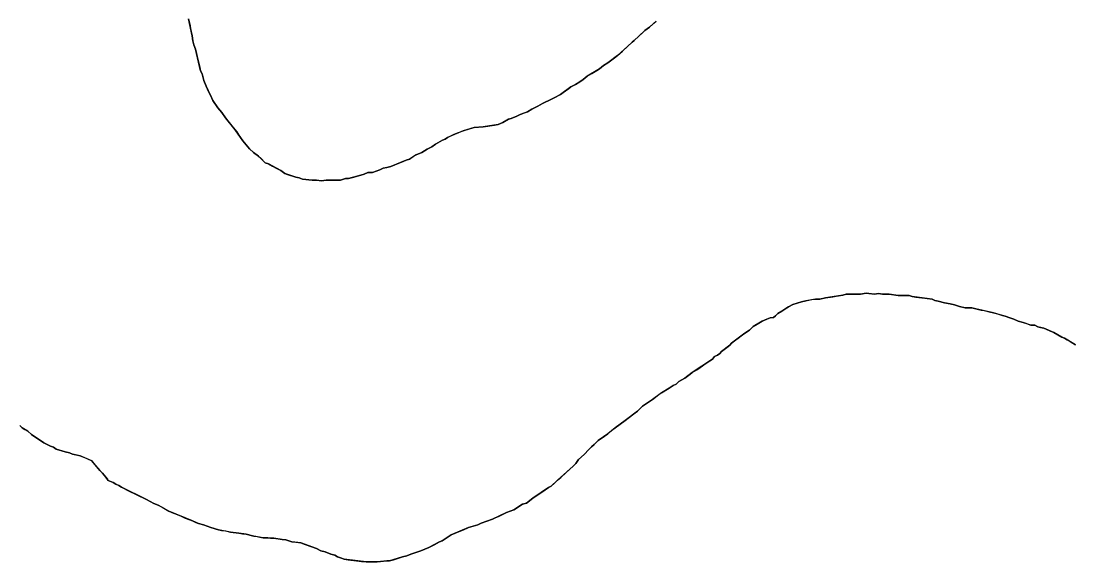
# Model space of a CAD drawing. Extents: x 3172297 to 3210190, y 958463 to 983887.
# Drawn here: x 3176952.4 to 3177363.6, y 968055.8 to 968267.4 of the extents above; entities that cross this region are included whole.
import ezdxf

# ---------------------------------------------------------------- set-up
doc = ezdxf.new("R2010")
doc.units = 0
doc.layers.add('V-SITE-VEGE', color=7, linetype='Continuous')
doc.layers.add('V-TOPO-SHOR', color=7, linetype='Continuous')

msp = doc.modelspace()

# ---------------------------------------------------------------- linework, layer by layer
at = {"layer": 'V-SITE-VEGE'}
for p, q in [((3177019.4, 968261.65), (3177017.88, 968268.21)), ((3177200.88, 968267.41), (3177198.25, 968265.01)), ((3177019.61, 968259.68), (3177019.4, 968261.65)), ((3177194.09, 968261.52), (3177192.33, 968259.78)), ((3177196.5, 968263.7), (3177194.09, 968261.52)), ((3177198.25, 968265.01), (3177196.5, 968263.7)), ((3177020.05, 968258.15), (3177019.61, 968259.68)), ((3177020.7, 968256.4), (3177020.05, 968258.15)), ((3177189.71, 968257.38), (3177185.76, 968253.89)), ((3177191.46, 968259.12), (3177189.71, 968257.38)), ((3177192.33, 968259.78), (3177191.46, 968259.12)), ((3177022.65, 968247.87), (3177020.7, 968256.4)), ((3177185.76, 968253.89), (3177182.04, 968251.05)), ((3177180.29, 968249.96), (3177178.76, 968248.65)), ((3177182.04, 968251.05), (3177180.29, 968249.96)), ((3177023.31, 968246.78), (3177022.65, 968247.87)), ((3177023.96, 968244.15), (3177023.31, 968246.78)), ((3177173.94, 968245.82), (3177172.41, 968244.51)), ((3177178.76, 968248.65), (3177173.94, 968245.82)), ((3177024.82, 968241.96), (3177023.96, 968244.15)), ((3177025.91, 968239.56), (3177024.82, 968241.96)), ((3177167.59, 968241.68), (3177163.43, 968238.62)), ((3177169.34, 968242.55), (3177167.59, 968241.68)), ((3177171.09, 968243.64), (3177169.34, 968242.55)), ((3177172.41, 968244.51), (3177171.09, 968243.64)), ((3177026.57, 968238.46), (3177025.91, 968239.56)), ((3177027.44, 968236.27), (3177026.57, 968238.46)), ((3177159.93, 968236.88), (3177156.43, 968235.14)), ((3177161.03, 968237.32), (3177159.93, 968236.88)), ((3177163.43, 968238.62), (3177161.03, 968237.32)), ((3177029.4, 968233.43), (3177027.44, 968236.27)), ((3177030.93, 968231.67), (3177029.4, 968233.43)), ((3177152.27, 968232.96), (3177150.52, 968231.87)), ((3177154.68, 968234.05), (3177152.27, 968232.96)), ((3177156.43, 968235.14), (3177154.68, 968234.05)), ((3177032.45, 968229.49), (3177030.93, 968231.67)), ((3177036.16, 968224.89), (3177032.45, 968229.49)), ((3177143.08, 968229.05), (3177140.89, 968227.74)), ((3177144.18, 968229.26), (3177143.08, 968229.05)), ((3177146.36, 968230.13), (3177144.18, 968229.26)), ((3177147.68, 968230.79), (3177146.36, 968230.13)), ((3177150.52, 968231.87), (3177147.68, 968230.79)), ((3177039.21, 968220.51), (3177036.16, 968224.89)), ((3177125.36, 968224.49), (3177119.23, 968221.88)), ((3177129.74, 968225.79), (3177125.36, 968224.49)), ((3177133.24, 968226), (3177129.74, 968225.79)), ((3177139.14, 968226.87), (3177133.24, 968226)), ((3177140.89, 968227.74), (3177139.14, 968226.87)), ((3177041.83, 968217.44), (3177039.21, 968220.51)), ((3177117.27, 968220.79), (3177114.64, 968219.26)), ((3177118.36, 968221.22), (3177117.27, 968220.79)), ((3177119.23, 968221.88), (3177118.36, 968221.22)), ((3177043.36, 968215.91), (3177041.83, 968217.44)), ((3177111.36, 968217.3), (3177109.17, 968216)), ((3177113.11, 968218.18), (3177111.36, 968217.3)), ((3177114.64, 968219.26), (3177113.11, 968218.18)), ((3177045.32, 968214.59), (3177043.36, 968215.91)), ((3177047.94, 968211.96), (3177045.32, 968214.59)), ((3177103.04, 968212.95), (3177097.13, 968210.55)), ((3177104.35, 968213.38), (3177103.04, 968212.95)), ((3177106.98, 968215.12), (3177104.35, 968213.38)), ((3177109.17, 968216), (3177106.98, 968215.12)), ((3177049.25, 968211.53), (3177047.94, 968211.96)), ((3177054.06, 968208.89), (3177049.25, 968211.53)), ((3177055.58, 968207.79), (3177054.06, 968208.89)), ((3177088.16, 968208.17), (3177086.63, 968207.51)), ((3177089.91, 968208.16), (3177088.16, 968208.17)), ((3177092.76, 968209.25), (3177089.91, 968208.16)), ((3177094.07, 968209.9), (3177092.76, 968209.25)), ((3177095.6, 968210.12), (3177094.07, 968209.9)), ((3177097.13, 968210.55), (3177095.6, 968210.12)), ((3177059.96, 968206.26), (3177055.58, 968207.79)), ((3177061.27, 968206.03), (3177059.96, 968206.26)), ((3177062.58, 968205.59), (3177061.27, 968206.03)), ((3177066.29, 968205.15), (3177062.58, 968205.59)), ((3177068.04, 968205.15), (3177066.29, 968205.15)), ((3177070.01, 968204.92), (3177068.04, 968205.15)), ((3177071.76, 968205.14), (3177070.01, 968204.92)), ((3177077.44, 968205.13), (3177071.76, 968205.14)), ((3177079.41, 968205.78), (3177077.44, 968205.13)), ((3177080.5, 968205.78), (3177079.41, 968205.78)), ((3177085.32, 968207.08), (3177080.5, 968205.78)), ((3177086.63, 968207.51), (3177085.32, 968207.08)), ((3177263.19, 968158.62), (3177259.47, 968157.98)), ((3177264.94, 968158.62), (3177263.19, 968158.62)), ((3177267.12, 968159.05), (3177264.94, 968158.62)), ((3177273.91, 968160.14), (3177267.12, 968159.05)), ((3177275.22, 968160.57), (3177273.91, 968160.14)), ((3177280.9, 968160.55), (3177275.22, 968160.57)), ((3177283.09, 968160.99), (3177280.9, 968160.55)), ((3177284.18, 968160.77), (3177283.09, 968160.99)), ((3177286.37, 968160.55), (3177284.18, 968160.77)), ((3177287.9, 968160.76), (3177286.37, 968160.55)), ((3177289.43, 968160.54), (3177287.9, 968160.76)), ((3177292.05, 968160.54), (3177289.43, 968160.54)), ((3177295.55, 968160.09), (3177292.05, 968160.54)), ((3177299.92, 968160.08), (3177295.55, 968160.09)), ((3177301.02, 968159.64), (3177299.92, 968160.08)), ((3177308.88, 968158.53), (3177301.02, 968159.64)), ((3177252.69, 968155.59), (3177250.06, 968153.84)), ((3177254.44, 968156.46), (3177252.69, 968155.59)), ((3177257.72, 968157.54), (3177254.44, 968156.46)), ((3177259.47, 968157.98), (3177257.72, 968157.54)), ((3177309.98, 968158.09), (3177308.88, 968158.53)), ((3177311.29, 968157.87), (3177309.98, 968158.09)), ((3177313.69, 968157.21), (3177311.29, 968157.87)), ((3177315.88, 968156.77), (3177313.69, 968157.21)), ((3177317.62, 968156.33), (3177315.88, 968156.77)), ((3177319.59, 968155.67), (3177317.62, 968156.33)), ((3177321.78, 968155.23), (3177319.59, 968155.67)), ((3177324.4, 968155.22), (3177321.78, 968155.23)), ((3177325.93, 968154.78), (3177324.4, 968155.22)), ((3177332.92, 968153.24), (3177325.93, 968154.78)), ((3177244.15, 968150.79), (3177242.4, 968149.92)), ((3177245.47, 968151.23), (3177244.15, 968150.79)), ((3177246.78, 968151.44), (3177245.47, 968151.23)), ((3177247.66, 968152.1), (3177246.78, 968151.44)), ((3177248.53, 968152.97), (3177247.66, 968152.1)), ((3177250.06, 968153.84), (3177248.53, 968152.97)), ((3177336.42, 968152.14), (3177332.92, 968153.24)), ((3177337.51, 968151.92), (3177336.42, 968152.14)), ((3177339.26, 968151.26), (3177337.51, 968151.92)), ((3177340.79, 968150.82), (3177339.26, 968151.26)), ((3177342.54, 968149.94), (3177340.79, 968150.82)), ((3177237.37, 968146.43), (3177235.62, 968145.34)), ((3177238.9, 968147.96), (3177237.37, 968146.43)), ((3177242.4, 968149.92), (3177238.9, 968147.96)), ((3177344.5, 968149.5), (3177342.54, 968149.94)), ((3177347.56, 968148.4), (3177344.5, 968149.5)), ((3177349.09, 968148.4), (3177347.56, 968148.4)), ((3177350.19, 968147.74), (3177349.09, 968148.4)), ((3177352.59, 968147.3), (3177350.19, 968147.74)), ((3177356.52, 968145.54), (3177352.59, 968147.3)), ((3177235.62, 968145.34), (3177230.36, 968141.42)), ((3177359.58, 968143.78), (3177356.52, 968145.54)), ((3177360.67, 968143.34), (3177359.58, 968143.78)), ((3177365.04, 968140.71), (3177360.67, 968143.34)), ((3177226.42, 968138.15), (3177225.76, 968137.27)), ((3177229.7, 968140.55), (3177226.42, 968138.15)), ((3177230.36, 968141.42), (3177229.7, 968140.55)), ((3177222.92, 968135.09), (3177215.03, 968129.86)), ((3177223.79, 968136.18), (3177222.92, 968135.09)), ((3177224.89, 968136.62), (3177223.79, 968136.18)), ((3177225.76, 968137.27), (3177224.89, 968136.62)), ((3177215.03, 968129.86), (3177212.19, 968127.68)), ((3177209.78, 968126.37), (3177208.68, 968125.28)), ((3177212.19, 968127.68), (3177209.78, 968126.37)), ((3177202.99, 968122.01), (3177199.49, 968119.4)), ((3177206.06, 968123.76), (3177202.99, 968122.01)), ((3177207.59, 968124.85), (3177206.06, 968123.76)), ((3177208.68, 968125.28), (3177207.59, 968124.85)), ((3177199.49, 968119.4), (3177195.55, 968116.78)), ((3177193.58, 968114.82), (3177188.76, 968111.11)), ((3177195.55, 968116.78), (3177193.58, 968114.82)), ((3177188.76, 968111.11), (3177184.82, 968108.28)), ((3176952.85, 968108.3), (3176951.97, 968109.18)), ((3176955.03, 968106.99), (3176952.85, 968108.3)), ((3176956.56, 968105.67), (3176955.03, 968106.99)), ((3176961.36, 968102.38), (3176956.56, 968105.67)), ((3177181.97, 968105.88), (3177178.25, 968103.26)), ((3177184.82, 968108.28), (3177181.97, 968105.88)), ((3176963.98, 968101.06), (3176961.36, 968102.38)), ((3176965.08, 968100.63), (3176963.98, 968101.06)), ((3177176.72, 968101.73), (3177175.62, 968100.86)), ((3177178.25, 968103.26), (3177176.72, 968101.73)), ((3176966.17, 968099.97), (3176965.08, 968100.63)), ((3176969.66, 968098.87), (3176966.17, 968099.97)), ((3176971.41, 968098.43), (3176969.66, 968098.87)), ((3176972.5, 968097.99), (3176971.41, 968098.43)), ((3176975.56, 968097.32), (3176972.5, 968097.99)), ((3176980.15, 968095.35), (3176975.56, 968097.32)), ((3177172.77, 968097.81), (3177170.58, 968095.84)), ((3177174.53, 968099.77), (3177172.77, 968097.81)), ((3177175.62, 968100.86), (3177174.53, 968099.77)), ((3176983.21, 968091.62), (3176980.15, 968095.35)), ((3177168.39, 968093.22), (3177162.26, 968087.77)), ((3177169.49, 968094.31), (3177168.39, 968093.22)), ((3177170.58, 968095.84), (3177169.49, 968094.31)), ((3176984.29, 968090.53), (3176983.21, 968091.62)), ((3176985.6, 968089), (3176984.29, 968090.53)), ((3176986.48, 968087.68), (3176985.6, 968089)), ((3176988.44, 968086.81), (3176986.48, 968087.68)), ((3176989.53, 968086.15), (3176988.44, 968086.81)), ((3176990.63, 968085.7), (3176989.53, 968086.15)), ((3176991.72, 968085.05), (3176990.63, 968085.7)), ((3177001.55, 968080.22), (3176991.72, 968085.05)), ((3177158.75, 968084.93), (3177152.62, 968080.79)), ((3177159.85, 968085.37), (3177158.75, 968084.93)), ((3177162.26, 968087.77), (3177159.85, 968085.37)), ((3177152.62, 968080.79), (3177150.21, 968078.83)), ((3177004.39, 968078.68), (3177001.55, 968080.22)), ((3177006.13, 968078.02), (3177004.39, 968078.68)), ((3177010.28, 968075.61), (3177006.13, 968078.02)), ((3177148.68, 968078.4), (3177145.18, 968076.22)), ((3177150.21, 968078.83), (3177148.68, 968078.4)), ((3177019.46, 968071.88), (3177010.28, 968075.61)), ((3177136.87, 968072.52), (3177132.49, 968070.99)), ((3177142.34, 968075.13), (3177136.87, 968072.52)), ((3177145.18, 968076.22), (3177142.34, 968075.13)), ((3177021.86, 968070.78), (3177019.46, 968071.88)), ((3177023.83, 968070.34), (3177021.86, 968070.78)), ((3177026.67, 968069.24), (3177023.83, 968070.34)), ((3177029.73, 968068.36), (3177026.67, 968069.24)), ((3177034.32, 968067.47), (3177029.73, 968068.36)), ((3177127.46, 968069.25), (3177120.68, 968066.43)), ((3177131.18, 968070.34), (3177127.46, 968069.25)), ((3177132.49, 968070.99), (3177131.18, 968070.34)), ((3177048.96, 968065.26), (3177047.21, 968065.26)), ((3177050.06, 968065.04), (3177048.96, 968065.26)), ((3177051.36, 968065.03), (3177050.06, 968065.04)), ((3177054.64, 968064.59), (3177051.36, 968065.03)), ((3177055.96, 968064.37), (3177054.64, 968064.59)), ((3177058.36, 968063.71), (3177055.96, 968064.37)), ((3177120.68, 968066.43), (3177117.17, 968064.03)), ((3177061.86, 968063.26), (3177058.36, 968063.71)), ((3177067.97, 968061.07), (3177061.86, 968063.26)), ((3177069.72, 968060.19), (3177067.97, 968061.07)), ((3177071.47, 968059.75), (3177069.72, 968060.19)), ((3177108.86, 968060.11), (3177104.92, 968058.81)), ((3177111.92, 968061.42), (3177108.86, 968060.11)), ((3177116.08, 968063.59), (3177111.92, 968061.42)), ((3177117.17, 968064.03), (3177116.08, 968063.59)), ((3177073.65, 968058.87), (3177071.47, 968059.75)), ((3177075.18, 968058.43), (3177073.65, 968058.87)), ((3177076.27, 968057.77), (3177075.18, 968058.43)), ((3177077.37, 968057.33), (3177076.27, 968057.77)), ((3177078.9, 968056.89), (3177077.37, 968057.33)), ((3177087.42, 968055.78), (3177078.9, 968056.89)), ((3177093.11, 968055.99), (3177091.79, 968055.77)), ((3177095.51, 968056.2), (3177093.11, 968055.99)), ((3177096.6, 968056.2), (3177095.51, 968056.2)), ((3177101.64, 968057.72), (3177096.6, 968056.2)), ((3177103.39, 968058.15), (3177101.64, 968057.72)), ((3177104.92, 968058.81), (3177103.39, 968058.15)), ((3177091.79, 968055.77), (3177087.42, 968055.78))]:
    msp.add_line(p, q, dxfattribs=at)
for points in [[(3177040.44, 968066.59), (3177037.6, 968067.03), (3177034.32, 968067.47)], [(3177047.21, 968065.26), (3177043.5, 968065.92), (3177040.44, 968066.59)]]:
    msp.add_lwpolyline(points, dxfattribs=at)
at = {"layer": 'V-TOPO-SHOR'}
for points in [[(3177017.88, 968268.21), (3177018.53, 968265.59), (3177018.75, 968264.49), (3177019.4, 968261.65), (3177019.61, 968259.68), (3177020.05, 968258.15), (3177020.7, 968256.4), (3177021.13, 968254.65), (3177021.78, 968251.81), (3177022.22, 968249.84), (3177022.65, 968247.87), (3177023.31, 968246.78), (3177023.96, 968244.15), (3177024.83, 968241.96), (3177025.48, 968240.65), (3177025.91, 968239.56), (3177026.57, 968238.46), (3177027.44, 968236.27), (3177029.4, 968233.43), (3177030.93, 968231.67), (3177032.45, 968229.49), (3177033.33, 968228.39), (3177034.85, 968226.42), (3177036.16, 968224.89), (3177036.81, 968224.01), (3177037.69, 968222.7), (3177039.21, 968220.51), (3177040.52, 968218.98), (3177041.83, 968217.44), (3177043.36, 968215.91), (3177045.32, 968214.59), (3177046.2, 968213.72), (3177047.94, 968211.96), (3177049.25, 968211.53), (3177050.78, 968210.65), (3177052.53, 968209.77), (3177054.06, 968208.89), (3177055.58, 968207.79), (3177056.68, 968207.35), (3177059.96, 968206.26), (3177061.27, 968206.03), (3177062.58, 968205.59), (3177066.29, 968205.15), (3177068.04, 968205.15), (3177070.01, 968204.92), (3177071.76, 968205.14), (3177073.51, 968205.14), (3177074.82, 968205.13), (3177076.35, 968205.13), (3177077.44, 968205.13), (3177079.41, 968205.78), (3177080.5, 968205.78), (3177082.04, 968206.21), (3177085.32, 968207.08), (3177086.63, 968207.51), (3177088.16, 968208.17), (3177089.91, 968208.16)], [(3177089.91, 968208.16), (3177092.76, 968209.25), (3177094.07, 968209.9), (3177095.6, 968210.12), (3177097.13, 968210.55), (3177100.85, 968212.08), (3177101.95, 968212.51), (3177103.04, 968212.95), (3177104.35, 968213.38), (3177105.88, 968214.47), (3177106.98, 968215.12), (3177109.17, 968216), (3177110.26, 968216.65), (3177111.36, 968217.3), (3177113.11, 968218.18), (3177114.64, 968219.26), (3177117.27, 968220.79), (3177118.36, 968221.22), (3177119.23, 968221.88), (3177121.64, 968222.97), (3177123.18, 968223.62), (3177125.36, 968224.49), (3177128.21, 968225.36), (3177129.74, 968225.79), (3177133.24, 968226), (3177137.61, 968226.65), (3177139.14, 968226.87), (3177140.89, 968227.74), (3177143.08, 968229.05), (3177144.18, 968229.26), (3177146.36, 968230.13), (3177147.68, 968230.79), (3177149.43, 968231.44), (3177150.52, 968231.87), (3177152.27, 968232.96), (3177153.58, 968233.62), (3177154.68, 968234.05), (3177156.43, 968235.14), (3177159.93, 968236.88), (3177161.03, 968237.32), (3177163.43, 968238.62), (3177164.53, 968239.5), (3177166.72, 968241.02), (3177167.59, 968241.68), (3177169.34, 968242.55), (3177171.1, 968243.64), (3177172.41, 968244.51), (3177173.94, 968245.82), (3177175.69, 968246.91), (3177177.66, 968248), (3177178.76, 968248.65), (3177180.29, 968249.96), (3177182.04, 968251.05), (3177184.67, 968253.01), (3177185.76, 968253.89), (3177187.74, 968255.63), (3177189.71, 968257.38), (3177191.46, 968259.12), (3177192.33, 968259.78), (3177194.09, 968261.52), (3177195.62, 968262.83), (3177196.5, 968263.7), (3177198.25, 968265.01), (3177200, 968266.54), (3177200.88, 968267.41)], [(3177225.76, 968137.27), (3177226.42, 968138.15), (3177228.61, 968139.67), (3177229.7, 968140.55), (3177230.36, 968141.42), (3177232.11, 968142.73), (3177232.99, 968143.38), (3177234.74, 968144.69), (3177235.62, 968145.34), (3177237.37, 968146.43), (3177238.9, 968147.96), (3177240.43, 968148.83), (3177242.4, 968149.92), (3177244.15, 968150.79), (3177245.47, 968151.23), (3177246.78, 968151.44), (3177247.66, 968152.1), (3177247.87, 968152.32), (3177248.53, 968152.97), (3177250.06, 968153.84), (3177250.94, 968154.49), (3177252.69, 968155.59), (3177254.44, 968156.46), (3177257.72, 968157.54), (3177259.47, 968157.98), (3177261.88, 968158.41), (3177263.19, 968158.62), (3177264.94, 968158.62), (3177267.12, 968159.05), (3177269.97, 968159.48), (3177271.28, 968159.7), (3177273.91, 968160.14), (3177275.22, 968160.57), (3177278.72, 968160.56), (3177280.9, 968160.56), (3177283.09, 968160.99), (3177284.18, 968160.77), (3177286.37, 968160.55), (3177287.9, 968160.76), (3177289.43, 968160.54), (3177290.74, 968160.54), (3177292.05, 968160.54), (3177295.55, 968160.09), (3177298.39, 968160.08), (3177299.92, 968160.08), (3177301.02, 968159.64), (3177302.54, 968159.42), (3177306.04, 968158.98), (3177308.88, 968158.53), (3177309.98, 968158.09), (3177311.29, 968157.87), (3177313.69, 968157.21), (3177315.88, 968156.77), (3177317.62, 968156.33), (3177319.59, 968155.67), (3177321.78, 968155.23), (3177322.87, 968155.22), (3177324.4, 968155.22), (3177325.93, 968154.78), (3177327.02, 968154.56), (3177328.12, 968154.34), (3177329.21, 968154.12), (3177331.17, 968153.68), (3177332.92, 968153.24), (3177334.45, 968152.8), (3177336.42, 968152.14), (3177337.51, 968151.92), (3177339.26, 968151.26), (3177340.79, 968150.82), (3177342.54, 968149.94), (3177344.5, 968149.5), (3177345.81, 968149.06), (3177347.56, 968148.4), (3177349.09, 968148.4), (3177350.19, 968147.74), (3177351.28, 968147.52), (3177352.59, 968147.3), (3177354.99, 968146.2), (3177356.52, 968145.54), (3177358.05, 968144.66), (3177359.58, 968143.78), (3177360.67, 968143.34), (3177361.76, 968142.69), (3177362.85, 968142.03), (3177365.04, 968140.71)], [(3177042.4, 968066.15), (3177043.5, 968065.92), (3177044.81, 968065.7), (3177045.9, 968065.48), (3177047.21, 968065.26), (3177048.96, 968065.26), (3177050.05, 968065.04), (3177051.36, 968065.03), (3177054.64, 968064.59), (3177055.96, 968064.37), (3177058.36, 968063.71), (3177059.89, 968063.49), (3177061.86, 968063.26), (3177063.6, 968062.6), (3177066.23, 968061.72), (3177067.97, 968061.07), (3177069.72, 968060.19), (3177071.47, 968059.75), (3177073.65, 968058.87), (3177075.18, 968058.43), (3177076.27, 968057.77), (3177077.37, 968057.33), (3177078.9, 968056.89), (3177080.43, 968056.67), (3177083.7, 968056.22), (3177085.67, 968056), (3177087.42, 968055.78), (3177088.52, 968055.78), (3177091.79, 968055.77), (3177093.11, 968055.99), (3177095.51, 968056.2), (3177096.6, 968056.2), (3177098.14, 968056.63), (3177101.64, 968057.72), (3177103.39, 968058.15), (3177104.92, 968058.81), (3177106.89, 968059.46), (3177108.86, 968060.11), (3177111.92, 968061.42), (3177114.11, 968062.5), (3177116.08, 968063.59), (3177117.17, 968064.03), (3177120.68, 968066.43), (3177122.21, 968067.08), (3177125.49, 968068.38), (3177127.46, 968069.25), (3177131.18, 968070.34), (3177132.49, 968070.99), (3177134.24, 968071.65), (3177136.87, 968072.52), (3177138.18, 968073.17), (3177139.27, 968073.6), (3177140.58, 968074.26), (3177142.34, 968075.13), (3177145.18, 968076.22), (3177146.28, 968076.87), (3177148.68, 968078.4), (3177150.21, 968078.83), (3177152.62, 968080.79), (3177157.44, 968084.06), (3177158.75, 968084.93), (3177159.85, 968085.37), (3177160.95, 968086.46), (3177162.26, 968087.77), (3177163.57, 968088.86), (3177165.76, 968090.82), (3177168.39, 968093.22), (3177169.49, 968094.31), (3177170.58, 968095.84), (3177172.77, 968097.81), (3177174.52, 968099.77), (3177175.62, 968100.86), (3177176.72, 968101.73), (3177178.25, 968103.26), (3177179.78, 968104.35), (3177181.97, 968105.88), (3177183.5, 968107.19), (3177184.82, 968108.28), (3177188.76, 968111.11), (3177191.6, 968113.29), (3177192.7, 968114.16), (3177193.58, 968114.82), (3177195.55, 968116.78), (3177199.49, 968119.4), (3177201.24, 968120.71), (3177202.12, 968121.36), (3177202.99, 968122.01), (3177206.06, 968123.76), (3177207.59, 968124.85), (3177208.68, 968125.28), (3177209.78, 968126.37), (3177212.19, 968127.68), (3177214.16, 968129.21), (3177215.03, 968129.86), (3177216.78, 968130.95), (3177218.1, 968131.82), (3177220.51, 968133.57), (3177222.92, 968135.09), (3177223.79, 968136.18), (3177224.89, 968136.62), (3177225.76, 968137.27)], [(3176951.98, 968109.18), (3176952.85, 968108.3), (3176953.94, 968107.64), (3176955.03, 968106.99), (3176956.56, 968105.67), (3176961.36, 968102.38), (3176963.98, 968101.06), (3176965.08, 968100.63), (3176966.17, 968099.97), (3176969.66, 968098.87), (3176971.41, 968098.43), (3176972.5, 968097.99), (3176974.47, 968097.55), (3176975.56, 968097.32), (3176976.66, 968096.88), (3176978.18, 968096.23), (3176980.15, 968095.35), (3176980.81, 968094.47), (3176983.21, 968091.62), (3176984.29, 968090.53), (3176985.6, 968089), (3176986.26, 968088.12), (3176986.48, 968087.68), (3176988.44, 968086.81), (3176989.53, 968086.15), (3176990.63, 968085.71), (3176991.72, 968085.05), (3176994.78, 968083.51), (3176997.4, 968082.2), (3177001.55, 968080.22), (3177004.39, 968078.68), (3177006.13, 968078.02), (3177007.66, 968077.15), (3177010.28, 968075.61), (3177011.38, 968075.17), (3177013.56, 968074.29), (3177015.09, 968073.63), (3177016.62, 968072.97), (3177019.46, 968071.88), (3177020.77, 968071.22), (3177021.86, 968070.78), (3177023.83, 968070.34), (3177025.58, 968069.68), (3177026.67, 968069.24), (3177029.73, 968068.36), (3177030.82, 968068.14), (3177032.35, 968067.91), (3177034.32, 968067.47), (3177037.6, 968067.03), (3177039.12, 968066.81), (3177040.44, 968066.59), (3177042.4, 968066.15)]]:
    msp.add_lwpolyline(points, dxfattribs=at)

doc.saveas('drawing.dxf')
